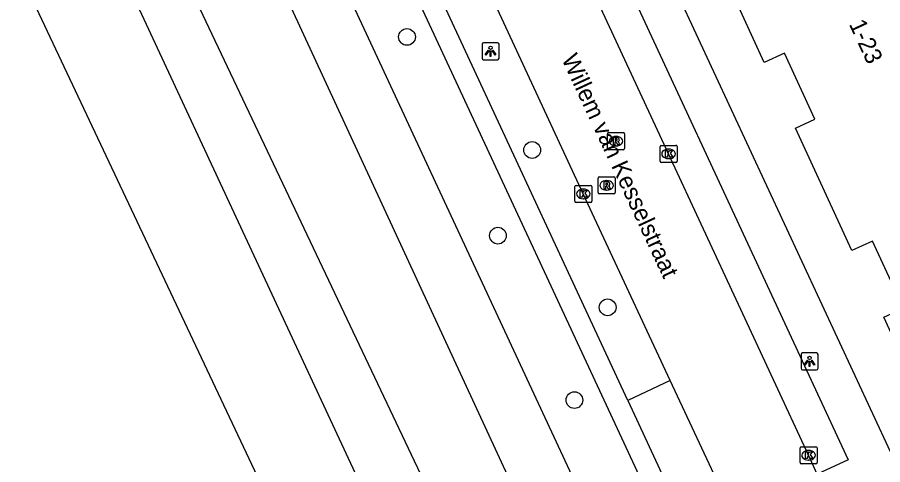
# Model space of a CAD drawing. Extents: x 160037 to 160839, y 385326 to 386441.
# Drawn here: x 160512.9 to 160563.5, y 385929.1 to 385955.3 of the extents above; entities that cross this region are included whole.
import ezdxf

# ---------------------------------------------------------------- set-up
doc = ezdxf.new("R2010")
doc.units = 0
for name, color, linetype in [('IMGEO_Boom', 7, 'Continuous'), ('IMGEO_Groenvoorziening', 7, 'Continuous'), ('IMGEO_Kolk', 7, 'Continuous'), ('IMGEO_Lichtpunt', 7, 'Continuous'), ('IMGEO_Openbare_ruimte_label', 7, 'Continuous'), ('IMGEO_Pand', 7, 'Continuous'), ('IMGEO_Pand_nummerreeks', 7, 'Continuous'), ('IMGEO_Rijbaan_lokaal_open', 7, 'Continuous'), ('IMGEO_Rioolput', 7, 'Continuous'), ('IMGEO_Voetpad_halfverhard', 7, 'Continuous'), ('IMGEO_Voetpad_open', 7, 'Continuous'), ('IMGEO_Waterloop', 7, 'Continuous')]:
    doc.layers.add(name, color=color, linetype=linetype)

msp = doc.modelspace()

# ---------------------------------------------------------------- linework, layer by layer
at = {"layer": 'IMGEO_Boom'}
for centre in [(160535.682, 385954.128), (160543.012, 385947.505), (160541.007, 385942.486), (160547.433, 385938.286), (160545.485, 385932.852)]:
    msp.add_circle(centre, 0.489, dxfattribs=at)
at = {"layer": 'IMGEO_Groenvoorziening'}
for points in [[(160517.975, 385987.302), (160549.116, 385920.283), (160552.385, 385921.729)], [(160519.065, 385976.992), (160521.433, 385972.02), (160547.105, 385916.441), (160549.089, 385913.332), (160552.25, 385910.232), (160553.804, 385907.798), (160553.888, 385903.403), (160551.515, 385894.946), (160549.515, 385892.074), (160547.135, 385891.226), (160544.531, 385892.789), (160538.589, 385903.66), (160507.723, 385969.087)], [(160551.097, 385934.009), (160548.608, 385932.831)]]:
    msp.add_lwpolyline(points, dxfattribs=at)
at = {"layer": 'IMGEO_Kolk'}
for p, q in [((160550.5, 385946.853), (160550.5, 385947.705)), ((160550.575, 385947.779), (160551.427, 385947.779)), ((160551.501, 385947.705), (160551.501, 385946.853)), ((160550.988, 385947.559), (160551.013, 385947.559)), ((160551.427, 385946.779), (160550.575, 385946.779)), ((160551.011, 385946.999), (160550.986, 385946.999)), ((160545.507, 385944.507), (160545.507, 385945.359)), ((160545.582, 385945.433), (160546.434, 385945.433)), ((160545.995, 385945.213), (160546.02, 385945.213)), ((160546.508, 385945.359), (160546.508, 385944.507)), ((160546.434, 385944.433), (160545.582, 385944.433)), ((160546.018, 385944.653), (160545.993, 385944.653)), ((160558.7, 385929.194), (160558.7, 385930.046)), ((160558.775, 385930.12), (160559.627, 385930.12)), ((160559.701, 385930.046), (160559.701, 385929.194)), ((160559.188, 385929.9), (160559.213, 385929.9)), ((160559.627, 385929.12), (160558.775, 385929.12)), ((160559.211, 385929.34), (160559.186, 385929.34))]:
    msp.add_line(p, q, dxfattribs=at)
for points in [[(160550.5, 385946.853), (160550.5, 385947.705)], [(160550.575, 385947.779), (160551.427, 385947.779)], [(160551.501, 385947.705), (160551.501, 385946.853)], [(160550.821, 385947.479), (160550.944, 385947.479), (160550.944, 385947.328), (160551.074, 385947.479), (160551.238, 385947.479), (160551.092, 385947.328), (160551.245, 385947.079), (160551.093, 385947.079), (160551.008, 385947.243), (160550.944, 385947.176), (160550.944, 385947.079), (160550.821, 385947.079), (160550.821, 385947.479)], [(160551.427, 385946.779), (160550.575, 385946.779)], [(160545.507, 385944.507), (160545.507, 385945.359)], [(160545.582, 385945.433), (160546.434, 385945.433)], [(160546.508, 385945.359), (160546.508, 385944.507)], [(160545.828, 385945.133), (160545.951, 385945.133), (160545.951, 385944.982), (160546.081, 385945.133), (160546.245, 385945.133), (160546.099, 385944.982), (160546.252, 385944.733), (160546.1, 385944.733), (160546.015, 385944.897), (160545.951, 385944.83), (160545.951, 385944.733), (160545.828, 385944.733), (160545.828, 385945.133)], [(160546.434, 385944.433), (160545.582, 385944.433)], [(160558.7, 385929.194), (160558.7, 385930.046)], [(160558.775, 385930.12), (160559.627, 385930.12)], [(160559.701, 385930.046), (160559.701, 385929.194)], [(160559.021, 385929.82), (160559.144, 385929.82), (160559.144, 385929.669), (160559.274, 385929.82), (160559.438, 385929.82), (160559.292, 385929.669), (160559.445, 385929.42), (160559.293, 385929.42), (160559.208, 385929.584), (160559.144, 385929.517), (160559.144, 385929.42), (160559.021, 385929.42), (160559.021, 385929.82)], [(160559.627, 385929.12), (160558.775, 385929.12)]]:
    msp.add_lwpolyline(points, dxfattribs=at)
for centre, start, end in [((160550.577, 385947.703), 91.552, 178.448), ((160550.577, 385947.703), 91.552, 178.448), ((160551.425, 385947.703), 1.552, 88.448), ((160551.425, 385947.703), 1.552, 88.448), ((160550.577, 385946.855), 181.552, 268.448), ((160550.577, 385946.855), 181.552, 268.448), ((160551.425, 385946.855), 271.552, 358.448), ((160551.425, 385946.855), 271.552, 358.448), ((160545.584, 385945.357), 91.552, 178.448), ((160545.584, 385945.357), 91.552, 178.448), ((160546.432, 385945.357), 1.552, 88.448), ((160546.432, 385945.357), 1.552, 88.448), ((160545.584, 385944.509), 181.552, 268.448), ((160545.584, 385944.509), 181.552, 268.448), ((160546.432, 385944.509), 271.552, 358.448), ((160546.432, 385944.509), 271.552, 358.448), ((160558.777, 385930.044), 91.552, 178.448), ((160558.777, 385930.044), 91.552, 178.448), ((160559.625, 385930.044), 1.552, 88.448), ((160559.625, 385930.044), 1.552, 88.448), ((160558.777, 385929.196), 181.552, 268.448), ((160558.777, 385929.196), 181.552, 268.448), ((160559.625, 385929.196), 271.552, 358.448), ((160559.625, 385929.196), 271.552, 358.448)]:
    msp.add_arc(centre, 0.0765, start, end, dxfattribs=at)
for centre, major_axis, ratio, start_param, end_param in [((160550.987, 385947.279), (-0.387, 0.002), 0.722429, 4.712389, 7.853982), ((160551.012, 385947.279), (-0.39, 0.002), 0.717154, 1.570796, 4.712389), ((160545.994, 385944.933), (-0.387, 0.002), 0.722429, 4.712389, 7.853982), ((160546.019, 385944.933), (-0.39, 0.002), 0.717154, 1.570796, 4.712389), ((160559.187, 385929.62), (-0.387, 0.002), 0.722429, 4.712389, 7.853982), ((160559.212, 385929.62), (-0.39, 0.002), 0.717154, 1.570796, 4.712389)]:
    msp.add_ellipse(centre, major_axis=major_axis, ratio=ratio, start_param=start_param, end_param=end_param, dxfattribs=at)
at = {"layer": 'IMGEO_Lichtpunt'}
for p, q in [((160540.979, 385953.793), (160540.171, 385953.793)), ((160540.979, 385953.793), (160540.171, 385953.793)), ((160540.077, 385953.698), (160540.077, 385952.891)), ((160540.077, 385953.698), (160540.077, 385952.891)), ((160541.073, 385952.891), (160541.073, 385953.698)), ((160541.073, 385952.891), (160541.073, 385953.698)), ((160540.171, 385952.797), (160540.979, 385952.797)), ((160540.171, 385952.797), (160540.979, 385952.797)), ((160559.658, 385935.618), (160558.85, 385935.618)), ((160559.658, 385935.618), (160558.85, 385935.618)), ((160558.756, 385935.523), (160558.756, 385934.716)), ((160558.756, 385935.523), (160558.756, 385934.716)), ((160559.752, 385934.716), (160559.752, 385935.523)), ((160559.752, 385934.716), (160559.752, 385935.523)), ((160558.85, 385934.622), (160559.658, 385934.622)), ((160558.85, 385934.622), (160559.658, 385934.622))]:
    msp.add_line(p, q, dxfattribs=at)
for points in [[(160540.451, 385953.362), (160540.49, 385953.334), (160540.302, 385953.072), (160540.264, 385953.099), (160540.451, 385953.362)], [(160540.553, 385953.314), (160540.6, 385953.314), (160540.6, 385952.992), (160540.553, 385952.992), (160540.553, 385953.314)], [(160540.663, 385953.334), (160540.701, 385953.361), (160540.888, 385953.099), (160540.849, 385953.071), (160540.663, 385953.334)], [(160559.13, 385935.187), (160559.169, 385935.159), (160558.981, 385934.897), (160558.943, 385934.924), (160559.13, 385935.187)], [(160559.232, 385935.139), (160559.279, 385935.139), (160559.279, 385934.817), (160559.232, 385934.817), (160559.232, 385935.139)], [(160559.342, 385935.159), (160559.38, 385935.186), (160559.567, 385934.924), (160559.528, 385934.896), (160559.342, 385935.159)]]:
    msp.add_lwpolyline(points, dxfattribs=at)
for centre in [(160540.576, 385953.496), (160559.255, 385935.321)]:
    msp.add_circle(centre, 0.0994, dxfattribs=at)
for centre, start, end in [((160540.171, 385953.698), 90, 180), ((160540.171, 385953.698), 90, 180), ((160540.979, 385953.698), 0, 90), ((160540.979, 385953.698), 0, 90), ((160540.171, 385952.891), 180, 270), ((160540.171, 385952.891), 180, 270), ((160540.979, 385952.891), 270, 0), ((160540.979, 385952.891), 270, 360), ((160558.85, 385935.523), 90, 180), ((160558.85, 385935.523), 90, 180), ((160559.658, 385935.523), 0, 90), ((160559.658, 385935.523), 0, 90), ((160558.85, 385934.716), 180, 270), ((160558.85, 385934.716), 180, 270), ((160559.658, 385934.716), 270, 0), ((160559.658, 385934.716), 270, 360)]:
    msp.add_arc(centre, 0.0946, start, end, dxfattribs=at)
at = {"layer": 'IMGEO_Pand'}
msp.add_lwpolyline([(160572.921, 385943.098), (160571.064, 385942.246), (160573.147, 385937.703), (160565.264, 385934.088), (160563.601, 385937.714), (160564.751, 385938.242), (160562.949, 385942.171), (160561.722, 385941.608), (160558.431, 385948.782), (160559.572, 385949.305), (160557.791, 385953.188), (160556.599, 385952.641), (160553.275, 385959.891), (160554.378, 385960.396), (160552.568, 385964.342), (160551.411, 385963.811), (160549.712, 385967.518), (160557.611, 385971.14), (160559.721, 385966.539), (160561.65, 385967.424)], dxfattribs=at)
at = {"layer": 'IMGEO_Rijbaan_lokaal_open'}
for points in [[(160559.7, 385928.508), (160559.201, 385929.62), (160551.001, 385947.279), (160542.041, 385966.596)], [(160551.097, 385934.009), (160546.008, 385944.933), (160537.831, 385962.561), (160537.067, 385964.186)], [(160554.701, 385926.179), (160554.236, 385927.272), (160551.097, 385934.009)]]:
    msp.add_lwpolyline(points, dxfattribs=at)
at = {"layer": 'IMGEO_Rioolput'}
for p, q in [((160547.42, 385947.598), (160547.42, 385948.45)), ((160547.495, 385948.524), (160548.347, 385948.524)), ((160547.908, 385948.304), (160547.933, 385948.304)), ((160548.421, 385948.45), (160548.421, 385947.598)), ((160547.931, 385947.744), (160547.906, 385947.744)), ((160548.347, 385947.524), (160547.495, 385947.524)), ((160546.873, 385945.007), (160546.873, 385945.859)), ((160546.948, 385945.933), (160547.8, 385945.933)), ((160547.361, 385945.713), (160547.386, 385945.713)), ((160547.874, 385945.859), (160547.874, 385945.007)), ((160547.8, 385944.933), (160546.948, 385944.933)), ((160547.384, 385945.153), (160547.359, 385945.153))]:
    msp.add_line(p, q, dxfattribs=at)
for points in [[(160547.42, 385947.598), (160547.42, 385948.45)], [(160547.495, 385948.524), (160548.347, 385948.524)], [(160548.009, 385948.222), (160547.757, 385948.224), (160547.757, 385947.824)], [(160548.421, 385948.45), (160548.421, 385947.598)], [(160547.757, 385947.824), (160547.881, 385947.824), (160547.881, 385947.986), (160547.892, 385947.986)], [(160547.935, 385948.143), (160547.881, 385948.143), (160547.881, 385948.062)], [(160547.881, 385948.062), (160547.933, 385948.062)], [(160547.939, 385947.957), (160548.01, 385947.824), (160548.15, 385947.824), (160548.085, 385947.95)], [(160548.347, 385947.524), (160547.495, 385947.524)], [(160546.873, 385945.007), (160546.873, 385945.859)], [(160546.948, 385945.933), (160547.8, 385945.933)], [(160547.874, 385945.859), (160547.874, 385945.007)], [(160547.462, 385945.631), (160547.21, 385945.633), (160547.21, 385945.233)], [(160547.21, 385945.233), (160547.334, 385945.233), (160547.334, 385945.395), (160547.345, 385945.395)], [(160547.388, 385945.552), (160547.334, 385945.552), (160547.334, 385945.471)], [(160547.334, 385945.471), (160547.386, 385945.471)], [(160547.392, 385945.366), (160547.463, 385945.233), (160547.603, 385945.233), (160547.538, 385945.359)], [(160547.8, 385944.933), (160546.948, 385944.933)]]:
    msp.add_lwpolyline(points, dxfattribs=at)
for centre, radius, start, end in [((160547.497, 385948.448), 0.0765, 91.552, 178.448), ((160547.497, 385948.448), 0.0765, 91.552, 178.448), ((160548.008, 385948.112), 0.109, 350.3612, 89.416), ((160548.345, 385948.448), 0.0765, 1.552, 88.448), ((160548.345, 385948.448), 0.0765, 1.552, 88.448), ((160547.891, 385947.933), 0.0533, 26.0293, 88.6989), ((160547.917, 385948.251), 0.19, 274.7715, 282.9687), ((160547.941, 385948.047), 0.0964, 77.0061, 93.1865), ((160547.955, 385948.104), 0.0378, 276.6634, 79.6772), ((160548.006, 385948.112), 0.112, 277.5842, 350.9817), ((160547.99, 385947.897), 0.108, 29.5134, 73.7905), ((160547.497, 385947.6), 0.0765, 181.552, 268.448), ((160547.497, 385947.6), 0.0765, 181.552, 268.448), ((160548.345, 385947.6), 0.0765, 271.552, 358.448), ((160548.345, 385947.6), 0.0765, 271.552, 358.448), ((160546.95, 385945.857), 0.0765, 91.552, 178.448), ((160546.95, 385945.857), 0.0765, 91.552, 178.448), ((160547.798, 385945.857), 0.0765, 1.552, 88.448), ((160547.798, 385945.857), 0.0765, 1.552, 88.448), ((160547.344, 385945.342), 0.0533, 26.0293, 88.6989), ((160547.37, 385945.66), 0.19, 274.7715, 282.9687), ((160547.394, 385945.456), 0.0964, 77.0061, 93.1865), ((160547.408, 385945.513), 0.0378, 276.6634, 79.6772), ((160547.461, 385945.521), 0.109, 350.3612, 89.416), ((160547.459, 385945.521), 0.112, 277.5842, 350.9817), ((160547.443, 385945.306), 0.108, 29.5134, 73.7905), ((160546.95, 385945.009), 0.0765, 181.552, 268.448), ((160546.95, 385945.009), 0.0765, 181.552, 268.448), ((160547.798, 385945.009), 0.0765, 271.552, 358.448), ((160547.798, 385945.009), 0.0765, 271.552, 358.448)]:
    msp.add_arc(centre, radius, start, end, dxfattribs=at)
for centre, major_axis, ratio, start_param, end_param in [((160547.907, 385948.024), (-0.387, 0.002), 0.722429, 4.712389, 7.853982), ((160547.932, 385948.024), (-0.39, 0.002), 0.717154, 1.570796, 4.712389), ((160547.36, 385945.433), (-0.387, 0.002), 0.722429, 4.712389, 7.853982), ((160547.385, 385945.433), (-0.39, 0.002), 0.717154, 1.570796, 4.712389)]:
    msp.add_ellipse(centre, major_axis=major_axis, ratio=ratio, start_param=start_param, end_param=end_param, dxfattribs=at)
at = {"layer": 'IMGEO_Voetpad_halfverhard'}
for points in [[(160520.982, 385989.303), (160525.829, 385978.853), (160534.011, 385961.278), (160552.385, 385921.729)], [(160548.608, 385932.831), (160535.256, 385961.592), (160534.131, 385964.067), (160536.586, 385965.192)], [(160548.608, 385932.831), (160552.616, 385924.196), (160555.142, 385925.253)]]:
    msp.add_lwpolyline(points, dxfattribs=at)
at = {"layer": 'IMGEO_Voetpad_open'}
for points in [[(160563.989, 385929.826), (160547.446, 385965.457), (160546.192, 385968.048)], [(160542.041, 385966.596), (160543.85, 385967.418), (160561.511, 385929.344), (160559.7, 385928.508)]]:
    msp.add_lwpolyline(points, dxfattribs=at)
at = {"layer": 'IMGEO_Waterloop'}
msp.add_lwpolyline([(160550.781, 385905.013), (160549.894, 385903.288), (160548.695, 385899.349), (160546.728, 385898.335), (160513.847, 385969.015), (160512.937, 385971.201), (160515.683, 385972.273), (160516.903, 385969.843), (160544.727, 385911.096), (160546.434, 385908.8), (160547.902, 385907.384), (160550.106, 385906.826)], dxfattribs=at)

# ---------------------------------------------------------------- texts
at = {"layer": 'IMGEO_Openbare_ruimte_label'}
msp.add_text('Willem van Kesselstraat', height=1, rotation=294.8992, dxfattribs=at).set_placement((160544.714, 385952.851))
at = {"layer": 'IMGEO_Pand_nummerreeks'}
msp.add_text('1-23', height=1, rotation=294.9212, dxfattribs=at).set_placement((160561.548, 385954.884))

doc.saveas('drawing.dxf')
